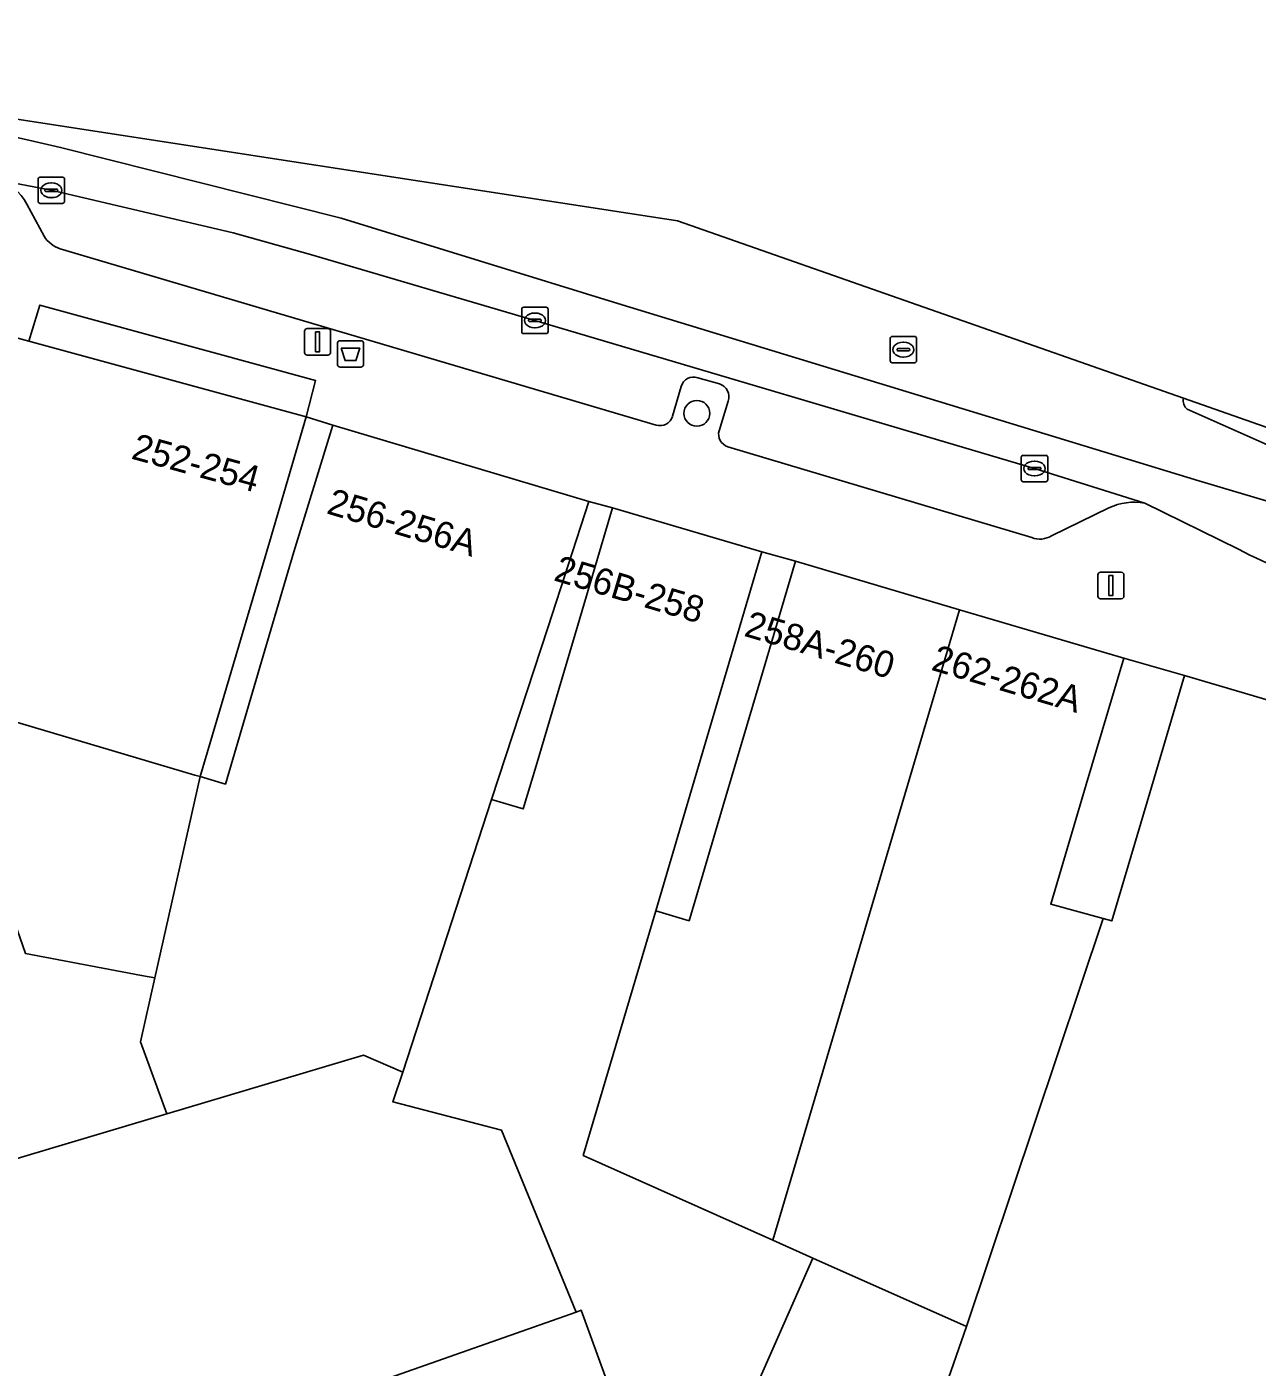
# Model space of a CAD drawing. Extents: x 162172 to 163187, y 382874 to 383685.
# Drawn here: x 162938.6 to 162985.2, y 383633.7 to 383684.5 of the extents above; entities that cross this region are included whole.
import ezdxf

# ---------------------------------------------------------------- set-up
doc = ezdxf.new("R2010")
doc.units = 0
for name, color, linetype in [('IMGEO_Afvalbak', 7, 'Continuous'), ('IMGEO_Boom', 7, 'Continuous'), ('IMGEO_Erf', 7, 'Continuous'), ('IMGEO_Kolk', 7, 'Continuous'), ('IMGEO_Lichtmast', 7, 'Continuous'), ('IMGEO_Pand', 7, 'Continuous'), ('IMGEO_Pand_nummerreeks', 7, 'Continuous'), ('IMGEO_Parkeervlak_open', 7, 'Continuous'), ('IMGEO_Rijbaan_lokaal_gesloten', 7, 'Continuous'), ('IMGEO_Rioolput', 7, 'Continuous'), ('IMGEO_Verkeerseiland_gesloten', 7, 'Continuous'), ('IMGEO_Voetpad_open', 7, 'Continuous')]:
    doc.layers.add(name, color=color, linetype=linetype)

msp = doc.modelspace()

# ---------------------------------------------------------------- linework, layer by layer
at = {"layer": 'IMGEO_Afvalbak'}
for p, q in [((162950.356, 383671.708), (162950.356, 383672.508)), ((162950.356, 383672.508), (162950.356, 383671.708)), ((162950.456, 383672.608), (162951.246, 383672.608)), ((162951.246, 383672.608), (162950.456, 383672.608)), ((162951.346, 383672.508), (162951.346, 383671.708)), ((162951.346, 383671.708), (162951.346, 383672.508)), ((162951.246, 383671.608), (162950.456, 383671.608)), ((162950.456, 383671.608), (162951.246, 383671.608))]:
    msp.add_line(p, q, dxfattribs=at)
msp.add_lwpolyline([(162950.499, 383672.322), (162951.203, 383672.322), (162951.054, 383671.852), (162950.648, 383671.852), (162950.499, 383672.322)], dxfattribs=at)
for centre, start, end in [((162950.456, 383672.508), 90, 180), ((162950.456, 383672.508), 90, 180), ((162951.246, 383672.508), 0, 90), ((162951.246, 383672.508), 360, 90), ((162950.456, 383671.708), 180, 270), ((162950.456, 383671.708), 180, 270), ((162951.246, 383671.708), 270, 0), ((162951.246, 383671.708), 270, 0)]:
    msp.add_arc(centre, 0.1, start, end, dxfattribs=at)
at = {"layer": 'IMGEO_Boom'}
msp.add_circle((162963.99, 383669.853), 0.489, dxfattribs=at)
at = {"layer": 'IMGEO_Erf'}
for points in [[(162949.175, 383669.715), (162947.782, 383664.966), (162945.147, 383656.072), (162946.103, 383655.789), (162947.541, 383660.658), (162948.704, 383664.596), (162950.182, 383669.407)], [(162959.897, 383666.505), (162958.343, 383661.753), (162956.205, 383655.199), (162957.404, 383654.844), (162957.89, 383656.483), (162959.371, 383661.48), (162960.791, 383666.273)], [(162966.458, 383664.594), (162965.038, 383659.801), (162963.557, 383654.804), (162962.427, 383650.977), (162963.692, 383650.602), (162964.986, 383654.97), (162966.315, 383659.455), (162967.735, 383664.249)], [(162982.489, 383659.91), (162980.181, 383660.561), (162978.761, 383655.767), (162977.416, 383651.228), (162979.404, 383650.694), (162979.73, 383650.597), (162981.069, 383655.116)], [(162945.147, 383656.072), (162944.944, 383656.132), (162937.838, 383658.238), (162936.724, 383654.478), (162938.524, 383649.356), (162942.925, 383648.53), (162943.428, 383648.435)]]:
    msp.add_lwpolyline(points, close=True, dxfattribs=at)
msp.add_lwpolyline([(162971.272, 383626.756), (162974.217, 383635.206), (162968.394, 383637.808), (162963.179, 383625.997), (162959.602, 383635.825), (162959.416, 383635.76), (162944.523, 383630.524)], dxfattribs=at)
at = {"layer": 'IMGEO_Kolk'}
for p, q in [((162939.001, 383677.889), (162939.001, 383678.741)), ((162939.076, 383678.815), (162939.928, 383678.815)), ((162939.489, 383678.595), (162939.514, 383678.595)), ((162940.002, 383678.741), (162940.002, 383677.889)), ((162939.26, 383678.309), (162939.26, 383678.321)), ((162939.698, 383678.272), (162939.3, 383678.272)), ((162939.303, 383678.358), (162939.701, 383678.358)), ((162939.512, 383678.035), (162939.487, 383678.035)), ((162939.744, 383678.321), (162939.744, 383678.309)), ((162939.928, 383677.815), (162939.076, 383677.815)), ((162957.346, 383672.952), (162957.346, 383673.804)), ((162957.421, 383673.878), (162958.273, 383673.878)), ((162958.347, 383673.804), (162958.347, 383672.952)), ((162957.605, 383673.372), (162957.605, 383673.384)), ((162958.043, 383673.335), (162957.645, 383673.335)), ((162957.648, 383673.421), (162958.046, 383673.421)), ((162957.834, 383673.658), (162957.859, 383673.658)), ((162958.089, 383673.384), (162958.089, 383673.372)), ((162958.273, 383672.878), (162957.421, 383672.878)), ((162957.857, 383673.098), (162957.832, 383673.098)), ((162976.371, 383668.26), (162977.223, 383668.26)), ((162976.296, 383667.334), (162976.296, 383668.186)), ((162976.555, 383667.754), (162976.555, 383667.766)), ((162976.993, 383667.717), (162976.595, 383667.717)), ((162976.598, 383667.803), (162976.996, 383667.803)), ((162976.784, 383668.04), (162976.809, 383668.04)), ((162977.039, 383667.766), (162977.039, 383667.754)), ((162977.297, 383668.186), (162977.297, 383667.334)), ((162977.223, 383667.26), (162976.371, 383667.26)), ((162976.807, 383667.48), (162976.782, 383667.48))]:
    msp.add_line(p, q, dxfattribs=at)
for points in [[(162939.001, 383677.889), (162939.001, 383678.741)], [(162939.076, 383678.815), (162939.928, 383678.815)], [(162940.002, 383678.741), (162940.002, 383677.889)], [(162939.928, 383677.815), (162939.076, 383677.815)], [(162957.346, 383672.952), (162957.346, 383673.804)], [(162957.421, 383673.878), (162958.273, 383673.878)], [(162958.347, 383673.804), (162958.347, 383672.952)], [(162958.273, 383672.878), (162957.421, 383672.878)], [(162976.371, 383668.26), (162977.223, 383668.26)], [(162976.296, 383667.334), (162976.296, 383668.186)], [(162977.297, 383668.186), (162977.297, 383667.334)], [(162977.223, 383667.26), (162976.371, 383667.26)]]:
    msp.add_lwpolyline(points, dxfattribs=at)
for centre, radius, start, end in [((162939.078, 383678.739), 0.0765, 91.552, 178.448), ((162939.078, 383678.739), 0.0765, 91.552, 178.448), ((162939.926, 383678.739), 0.0765, 1.552, 88.448), ((162939.926, 383678.739), 0.0765, 1.552, 88.448), ((162939.078, 383677.891), 0.0765, 181.552, 268.448), ((162939.078, 383677.891), 0.0765, 181.552, 268.448), ((162939.3, 383678.318), 0.0403, 85.8775, 175.7526), ((162939.297, 383678.308), 0.0366, 178.938, 274.7102), ((162939.701, 383678.315), 0.043, 264.8664, 352.4533), ((162939.705, 383678.32), 0.0386, 1.7309, 96.639), ((162939.926, 383677.891), 0.0765, 271.552, 358.448), ((162939.926, 383677.891), 0.0765, 271.552, 358.448), ((162957.423, 383673.802), 0.0765, 91.552, 178.448), ((162957.423, 383673.802), 0.0765, 91.552, 178.448), ((162958.271, 383673.802), 0.0765, 1.552, 88.448), ((162958.271, 383673.802), 0.0765, 1.552, 88.448), ((162957.645, 383673.381), 0.0403, 85.8775, 175.7526), ((162957.642, 383673.371), 0.0366, 178.938, 274.7102), ((162958.046, 383673.378), 0.043, 264.8664, 352.4533), ((162958.05, 383673.383), 0.0386, 1.7309, 96.639), ((162957.423, 383672.954), 0.0765, 181.552, 268.448), ((162957.423, 383672.954), 0.0765, 181.552, 268.448), ((162958.271, 383672.954), 0.0765, 271.552, 358.448), ((162958.271, 383672.954), 0.0765, 271.552, 358.448), ((162976.373, 383668.184), 0.0765, 91.552, 178.448), ((162976.373, 383668.184), 0.0765, 91.552, 178.448), ((162977.221, 383668.184), 0.0765, 1.552, 88.448), ((162977.221, 383668.184), 0.0765, 1.552, 88.448), ((162976.595, 383667.763), 0.0403, 85.8775, 175.7526), ((162976.592, 383667.753), 0.0366, 178.938, 274.7102), ((162976.996, 383667.76), 0.043, 264.8664, 352.4533), ((162977, 383667.765), 0.0386, 1.7309, 96.639), ((162976.373, 383667.336), 0.0765, 181.552, 268.448), ((162976.373, 383667.336), 0.0765, 181.552, 268.448), ((162977.221, 383667.336), 0.0765, 271.552, 358.448), ((162977.221, 383667.336), 0.0765, 271.552, 358.448)]:
    msp.add_arc(centre, radius, start, end, dxfattribs=at)
for centre, major_axis, ratio, start_param, end_param in [((162939.488, 383678.315), (-0.387, 0.002), 0.722429, 4.712389, 7.853982), ((162939.513, 383678.315), (-0.39, 0.002), 0.717154, 1.570796, 4.712389), ((162957.833, 383673.378), (-0.387, 0.002), 0.722429, 4.712389, 7.853982), ((162957.858, 383673.378), (-0.39, 0.002), 0.717154, 1.570796, 4.712389), ((162976.783, 383667.76), (-0.387, 0.002), 0.722429, 4.712389, 7.853982), ((162976.808, 383667.76), (-0.39, 0.002), 0.717154, 1.570796, 4.712389)]:
    msp.add_ellipse(centre, major_axis=major_axis, ratio=ratio, start_param=start_param, end_param=end_param, dxfattribs=at)
at = {"layer": 'IMGEO_Lichtmast'}
for p, q in [((162949.105, 383672.166), (162949.105, 383672.966)), ((162949.105, 383672.966), (162949.105, 383672.166)), ((162949.205, 383673.066), (162949.995, 383673.066)), ((162949.995, 383673.066), (162949.205, 383673.066)), ((162950.095, 383672.966), (162950.095, 383672.166)), ((162950.095, 383672.166), (162950.095, 383672.966)), ((162949.995, 383672.066), (162949.205, 383672.066)), ((162949.205, 383672.066), (162949.995, 383672.066)), ((162979.201, 383662.922), (162979.201, 383663.722)), ((162979.201, 383663.722), (162979.201, 383662.922)), ((162979.301, 383663.822), (162980.091, 383663.822)), ((162980.091, 383663.822), (162979.301, 383663.822)), ((162980.191, 383663.722), (162980.191, 383662.922)), ((162980.191, 383662.922), (162980.191, 383663.722)), ((162980.091, 383662.822), (162979.301, 383662.822)), ((162979.301, 383662.822), (162980.091, 383662.822))]:
    msp.add_line(p, q, dxfattribs=at)
for points in [[(162949.525, 383672.941), (162949.675, 383672.941), (162949.675, 383672.191), (162949.525, 383672.191), (162949.525, 383672.941)], [(162979.621, 383663.697), (162979.771, 383663.697), (162979.771, 383662.947), (162979.621, 383662.947), (162979.621, 383663.697)]]:
    msp.add_lwpolyline(points, dxfattribs=at)
for centre, start, end in [((162949.205, 383672.966), 90, 180), ((162949.205, 383672.966), 90, 180), ((162949.995, 383672.966), 0, 90), ((162949.995, 383672.966), 360, 90), ((162949.205, 383672.166), 180, 270), ((162949.205, 383672.166), 180, 270), ((162949.995, 383672.166), 270, 0), ((162949.995, 383672.166), 270, 0), ((162979.301, 383663.722), 90, 180), ((162979.301, 383663.722), 90, 180), ((162980.091, 383663.722), 0, 90), ((162980.091, 383663.722), 360, 90), ((162979.301, 383662.922), 180, 270), ((162979.301, 383662.922), 180, 270), ((162980.091, 383662.922), 270, 0), ((162980.091, 383662.922), 270, 0)]:
    msp.add_arc(centre, 0.1, start, end, dxfattribs=at)
at = {"layer": 'IMGEO_Pand'}
for points in [[(162947.782, 383664.966), (162949.175, 383669.715), (162938.647, 383672.595), (162933.833, 383673.911), (162930.462, 383662.534), (162937.863, 383641.479), (162943.883, 383643.277), (162942.883, 383646.013), (162943.428, 383648.435), (162942.925, 383648.53), (162938.524, 383649.356), (162936.724, 383654.478), (162937.838, 383658.238), (162944.944, 383656.132), (162945.147, 383656.072)], [(162958.343, 383661.753), (162959.897, 383666.505), (162950.182, 383669.407), (162948.704, 383664.596), (162947.541, 383660.658), (162946.103, 383655.789), (162945.147, 383656.072), (162943.428, 383648.435), (162942.883, 383646.013), (162943.883, 383643.277), (162951.348, 383645.505), (162952.832, 383644.862), (162956.205, 383655.199)], [(162959.416, 383635.76), (162959.602, 383635.825), (162963.179, 383625.997), (162968.394, 383637.808), (162966.867, 383638.49), (162959.68, 383641.701), (162962.427, 383650.977), (162963.557, 383654.804), (162965.038, 383659.801), (162966.458, 383664.594), (162960.791, 383666.273), (162959.371, 383661.48), (162957.89, 383656.483), (162957.404, 383654.844), (162956.205, 383655.199), (162952.832, 383644.862), (162952.462, 383643.729), (162956.583, 383642.656)], [(162967.992, 383642.283), (162973.958, 383662.405), (162967.735, 383664.249), (162966.315, 383659.455), (162964.986, 383654.97), (162963.692, 383650.602), (162962.427, 383650.977), (162959.68, 383641.701), (162966.867, 383638.49)], [(162979.404, 383650.694), (162977.416, 383651.228), (162978.761, 383655.767), (162980.181, 383660.561), (162973.958, 383662.405), (162967.992, 383642.283), (162966.867, 383638.49), (162968.394, 383637.808), (162974.217, 383635.206)], [(162974.217, 383635.206), (162971.272, 383626.756), (162985.77, 383622.145), (162989.875, 383634.515), (162993.706, 383646.905), (162996.597, 383655.745), (162982.489, 383659.91), (162981.069, 383655.116), (162979.73, 383650.597), (162979.404, 383650.694)], [(162944.523, 383630.524), (162959.416, 383635.76), (162956.583, 383642.656), (162952.462, 383643.729), (162952.832, 383644.862), (162951.348, 383645.505), (162943.883, 383643.277), (162937.863, 383641.479), (162931.617, 383639.614), (162935.873, 383627.471)]]:
    msp.add_lwpolyline(points, close=True, dxfattribs=at)
at = {"layer": 'IMGEO_Parkeervlak_open'}
for points in [[(162980.977, 383666.445), (162976.798, 383667.761), (162957.847, 383673.379), (162949.339, 383675.882), (162946.402, 383676.702), (162943.43, 383677.398), (162939.502, 383678.316), (162937.366, 383678.721)], [(162938.572, 383677.792), (162939.229, 383676.573)], [(162939.843, 383676.098), (162962.443, 383669.408)], [(162963.067, 383669.74), (162963.4, 383670.871)], [(162964.022, 383671.204), (162964.852, 383670.968)], [(162965.179, 383670.317), (162964.83, 383669.195)], [(162965.166, 383668.588), (162976.696, 383665.14)], [(162977.443, 383665.207), (162979.62, 383666.266)]]:
    msp.add_lwpolyline(points, dxfattribs=at)
for centre, radius, start, end in [((162937.004, 383677.003), 1.755, 26.6946, 78.0902), ((162940.171, 383677.156), 1.108, 211.7679, 252.7799), ((162963.859, 383670.761), 0.472, 69.8054, 166.5211), ((162964.689, 383670.478), 0.516, 341.7759, 71.5652), ((162962.587, 383669.89), 0.503, 253.4162, 342.6143), ((162965.315, 383669.067), 0.501, 165.1728, 252.7599), ((162980.571, 383664.289), 2.194, 79.3397, 115.6891), ((162977.002, 383665.927), 0.845, 248.7644, 301.4861)]:
    msp.add_arc(centre, radius, start, end, dxfattribs=at)
at = {"layer": 'IMGEO_Rijbaan_lokaal_gesloten'}
for points in [[(162982.453, 383670.425), (162963.252, 383677.157), (162931.033, 383682.115), (162922.976, 383683.355), (162910.589, 383683.945), (162898.578, 383684.517), (162874.567, 383682.58), (162844.747, 383672.508), (162838.543, 383669.56), (162838.766, 383668.996), (162839.387, 383669.288), (162849.673, 383672.355)], [(163028.485, 383653.341), (163024.002, 383654.96), (163013.044, 383658.698), (162989.757, 383665.301), (162983.032, 383667.294), (162960.99, 383674.022), (162950.499, 383677.261), (162939.851, 383679.939), (162934.684, 383681.123), (162924.192, 383682.619), (162914.105, 383683.366), (162901.777, 383683.615), (162894.18, 383683.491), (162885.463, 383682.743), (162873.508, 383679.63)], [(162873.508, 383679.63), (162885.463, 383682.743), (162894.18, 383683.491), (162901.777, 383683.615), (162914.105, 383683.366), (162924.192, 383682.619), (162934.684, 383681.123), (162939.851, 383679.939), (162950.499, 383677.261), (162960.99, 383674.022), (162983.032, 383667.294), (162989.757, 383665.301), (163013.044, 383658.698), (163024.002, 383654.96), (163028.485, 383653.341), (163043.429, 383647.484), (163052.022, 383644.369), (163086.034, 383633.689), (163088.633, 383632.908), (163092.051, 383630.905)], [(162936.378, 383678.963), (162937.366, 383678.721), (162939.502, 383678.316), (162943.43, 383677.398), (162946.402, 383676.702), (162949.339, 383675.882), (162957.847, 383673.379), (162976.798, 383667.761), (162980.977, 383666.445), (162984.541, 383664.698)], [(162986.458, 383668.298), (162982.594, 383670.009)]]:
    msp.add_lwpolyline(points, dxfattribs=at)
for centre, radius, start, end in [((162982.826, 383670.32), 0.388, 164.3015, 233.2017), ((162991.553, 383677.816), 14.874, 241.8726, 271.5749)]:
    msp.add_arc(centre, radius, start, end, dxfattribs=at)
at = {"layer": 'IMGEO_Rioolput'}
for p, q in [((162971.398, 383672.77), (162972.25, 383672.77)), ((162971.323, 383671.844), (162971.323, 383672.696)), ((162971.582, 383672.264), (162971.582, 383672.276)), ((162971.625, 383672.313), (162972.023, 383672.313)), ((162971.811, 383672.55), (162971.836, 383672.55)), ((162972.066, 383672.276), (162972.066, 383672.264)), ((162972.324, 383672.696), (162972.324, 383671.844)), ((162972.25, 383671.77), (162971.398, 383671.77)), ((162972.02, 383672.227), (162971.622, 383672.227)), ((162971.834, 383671.99), (162971.809, 383671.99))]:
    msp.add_line(p, q, dxfattribs=at)
for points in [[(162971.398, 383672.77), (162972.25, 383672.77)], [(162971.323, 383671.844), (162971.323, 383672.696)], [(162972.324, 383672.696), (162972.324, 383671.844)], [(162972.25, 383671.77), (162971.398, 383671.77)]]:
    msp.add_lwpolyline(points, dxfattribs=at)
for centre, radius, start, end in [((162971.4, 383672.694), 0.0765, 91.552, 178.448), ((162971.4, 383672.694), 0.0765, 91.552, 178.448), ((162972.248, 383672.694), 0.0765, 1.552, 88.448), ((162972.248, 383672.694), 0.0765, 1.552, 88.448), ((162971.622, 383672.273), 0.0403, 85.8775, 175.7526), ((162971.619, 383672.263), 0.0366, 178.938, 274.7102), ((162972.023, 383672.27), 0.043, 264.8664, 352.4533), ((162972.027, 383672.275), 0.0386, 1.7309, 96.639), ((162971.4, 383671.846), 0.0765, 181.552, 268.448), ((162971.4, 383671.846), 0.0765, 181.552, 268.448), ((162972.248, 383671.846), 0.0765, 271.552, 358.448), ((162972.248, 383671.846), 0.0765, 271.552, 358.448)]:
    msp.add_arc(centre, radius, start, end, dxfattribs=at)
for centre, major_axis, ratio, start_param, end_param in [((162971.81, 383672.27), (-0.387, 0.002), 0.722429, 4.712389, 7.853982), ((162971.835, 383672.27), (-0.39, 0.002), 0.717154, 1.570796, 4.712389)]:
    msp.add_ellipse(centre, major_axis=major_axis, ratio=ratio, start_param=start_param, end_param=end_param, dxfattribs=at)
at = {"layer": 'IMGEO_Verkeerseiland_gesloten'}
for points in [[(162987.154, 383668.526), (162987.206, 383668.758), (162987.206, 383668.758), (162982.453, 383670.425)], [(162982.594, 383670.009), (162986.458, 383668.298)]]:
    msp.add_lwpolyline(points, dxfattribs=at)
msp.add_arc((162982.826, 383670.32), 0.388, 164.3015, 233.2017, dxfattribs=at)
at = {"layer": 'IMGEO_Voetpad_open'}
for points in [[(162939.229, 383676.573), (162938.572, 383677.792)], [(162962.443, 383669.408), (162939.843, 383676.098)], [(162916.628, 383671.846), (162917.827, 383671.294), (162920.012, 383672.731), (162927.509, 383675.327), (162933.484, 383674.007), (162933.833, 383673.911), (162938.647, 383672.595), (162939.062, 383673.962), (162949.528, 383671.102), (162949.175, 383669.715), (162950.182, 383669.407), (162959.897, 383666.505), (162960.791, 383666.273), (162966.458, 383664.594), (162967.735, 383664.249), (162973.958, 383662.405), (162980.181, 383660.561), (162982.489, 383659.91), (162996.597, 383655.745)], [(162963.4, 383670.871), (162963.067, 383669.74)], [(162964.852, 383670.968), (162964.022, 383671.204)], [(162964.83, 383669.195), (162965.179, 383670.317)], [(162976.696, 383665.14), (162965.166, 383668.588)], [(162979.62, 383666.266), (162977.443, 383665.207)], [(162984.541, 383664.698), (162980.977, 383666.445)]]:
    msp.add_lwpolyline(points, dxfattribs=at)
msp.add_lwpolyline([(162949.175, 383669.715), (162949.528, 383671.102), (162939.062, 383673.962), (162938.647, 383672.595)], close=True, dxfattribs=at)
for centre, radius, start, end in [((162937.004, 383677.003), 1.755, 26.6946, 78.0902), ((162940.171, 383677.156), 1.108, 211.7679, 252.7799), ((162963.859, 383670.761), 0.472, 69.8054, 166.5211), ((162964.689, 383670.478), 0.516, 341.7759, 71.5652), ((162962.587, 383669.89), 0.503, 253.4162, 342.6143), ((162965.315, 383669.067), 0.501, 165.1728, 252.7599), ((162980.571, 383664.289), 2.194, 79.3397, 115.6891), ((162977.002, 383665.927), 0.845, 248.7644, 301.4861), ((162991.553, 383677.816), 14.874, 241.8726, 271.5749)]:
    msp.add_arc(centre, radius, start, end, dxfattribs=at)

# ---------------------------------------------------------------- texts
at = {"layer": 'IMGEO_Pand_nummerreeks'}
for s, rotation, p in [('252-254', 344.702, (162942.495, 383668.142)), ('256-256A', 343.367, (162949.902, 383666.067)), ('256B-258', 343.4967, (162958.518, 383663.525)), ('258A-260', 343.4944, (162965.74, 383661.419)), ('262-262A', 343.4931, (162972.841, 383660.129))]:
    msp.add_text(s, height=1, rotation=rotation, dxfattribs=at).set_placement(p)

doc.saveas('drawing.dxf')
